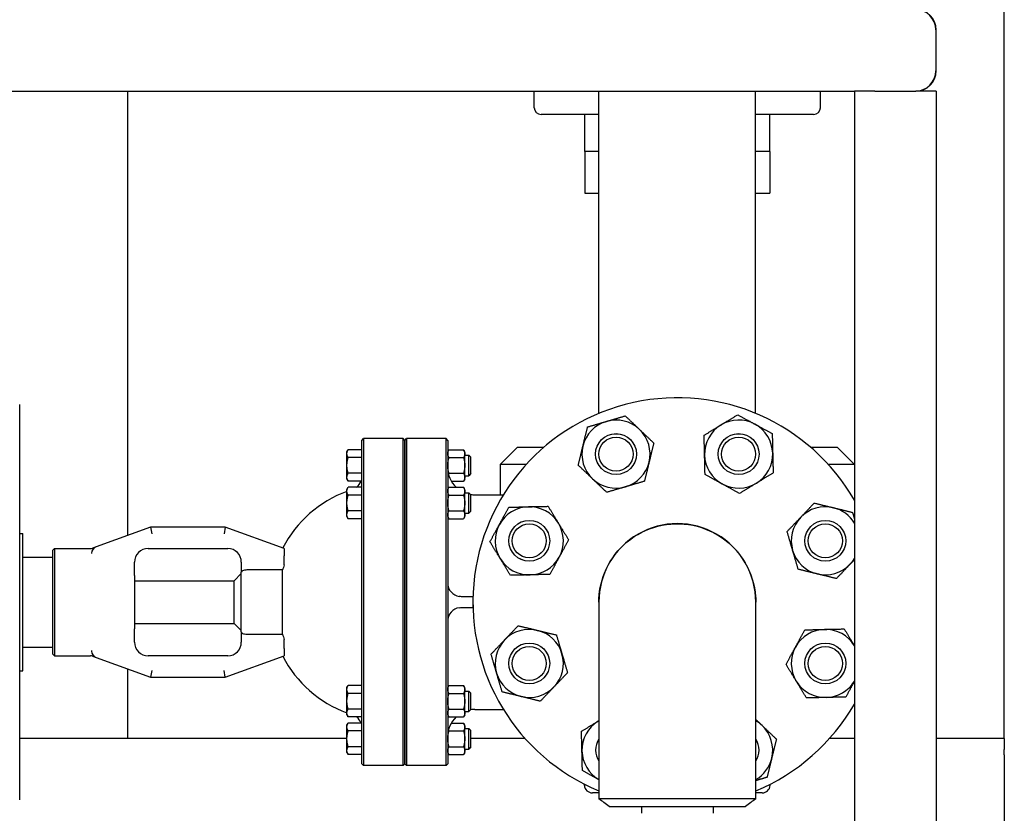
# Model space of a CAD drawing. Header units: inches. Extents: x 18 to 846, y -67 to 561.
# Tile 578 of 656: x 782 to 800, y 280 to 294. Entities that reach past the tile are written whole.
import ezdxf

# ---------------------------------------------------------------- set-up
doc = ezdxf.new("R2010")
doc.units = ezdxf.units.IN
doc.header["$LTSCALE"] = 24
doc.header["$MEASUREMENT"] = 0
doc.layers.add('Visible (ANSI)', color=7, linetype='Continuous', lineweight=30)

msp = doc.modelspace()

# ---------------------------------------------------------------- linework, layer by layer
at = {"layer": 'Visible (ANSI)'}
for p, q in [((799.5808, 281.16786), (799.5808, 343.16786)), ((798.32373, 294.16786), (798.32373, 293.41786)), ((798.3308, 293.41786), (798.3308, 294.16786)), ((762.3308, 293.04286), (796.8308, 293.04286)), ((783.5008, 284.89526), (783.5008, 293.04286)), ((790.9558, 292.74089), (790.9558, 293.04286)), ((792.1433, 287.1314), (792.1433, 293.04286)), ((795.0183, 287.1314), (795.0183, 293.04286)), ((796.2058, 292.74089), (796.2058, 293.04286)), ((796.8308, 293.04286), (796.8308, 277.29286)), ((797.2058, 293.04286), (796.8308, 293.04286)), ((797.2058, 293.04286), (797.9558, 293.04286)), ((798.3308, 293.04286), (797.9558, 293.04286)), ((798.3308, 293.04286), (798.3308, 257.29286)), ((792.1433, 292.61589), (791.0808, 292.61589)), ((791.8808, 291.93676), (791.8808, 292.61589)), ((796.0808, 292.61589), (795.0183, 292.61589)), ((795.2808, 291.93676), (795.2808, 292.61589)), ((792.1433, 291.93676), (791.8808, 291.93676)), ((791.8808, 291.93676), (791.8808, 291.17256)), ((792.1433, 291.93676), (791.8808, 291.93676)), ((795.2808, 291.93676), (795.0183, 291.93676)), ((795.2808, 291.93676), (795.0183, 291.93676)), ((795.2808, 291.93676), (795.2808, 291.17256)), ((791.8808, 291.17256), (792.1433, 291.17256)), ((795.0183, 291.17256), (795.2808, 291.17256)), ((781.51388, 280.04188), (781.51388, 287.29385)), ((787.7934, 286.63661), (787.82465, 286.66786)), ((787.7934, 286.57898), (787.7934, 286.63661)), ((787.7934, 285.04251), (787.7934, 286.57898)), ((787.82465, 286.66786), (787.82465, 286.61007)), ((788.54955, 286.66786), (787.82465, 286.66786)), ((787.82465, 286.61007), (787.82465, 285.04538)), ((788.54955, 286.61007), (788.54955, 286.66786)), ((788.5808, 286.63661), (788.54955, 286.66786)), ((788.54955, 285.04538), (788.54955, 286.61007)), ((788.5808, 286.63661), (788.61205, 286.66786)), ((788.5808, 286.57898), (788.5808, 286.63661)), ((788.5808, 286.63661), (788.5808, 286.57898)), ((788.5808, 285.04251), (788.5808, 286.57898)), ((788.5808, 286.57898), (788.5808, 285.04251)), ((788.61205, 286.66786), (788.61205, 286.61007)), ((789.33696, 286.66786), (788.61205, 286.66786)), ((788.61205, 286.61007), (788.61205, 285.04538)), ((789.33696, 286.61007), (789.33696, 286.66786)), ((789.36821, 286.63661), (789.33696, 286.66786)), ((789.33696, 285.04538), (789.33696, 286.61007)), ((789.36821, 286.63661), (789.36821, 286.57898)), ((789.36821, 286.57898), (789.36821, 285.04251)), ((787.5184, 286.42574), (787.54073, 286.46441)), ((787.5184, 286.39225), (787.5184, 286.42574)), ((787.5184, 286.17574), (787.5184, 286.39225)), ((787.7934, 286.46441), (787.54073, 286.46441)), ((789.36821, 286.42574), (789.39054, 286.46441)), ((789.39054, 286.46441), (789.65838, 286.46441)), ((789.68071, 286.42574), (789.65838, 286.46441)), ((789.68071, 286.39225), (789.68071, 286.42574)), ((789.68071, 286.17574), (789.68071, 286.39225)), ((789.68071, 286.36324), (789.75615, 286.36324)), ((789.75615, 285.98824), (789.75615, 286.36324)), ((789.7934, 286.32599), (789.75615, 286.36324)), ((790.6433, 286.50786), (790.3308, 286.19536)), ((791.13195, 286.50786), (790.6433, 286.50786)), ((796.5183, 286.50786), (796.02966, 286.50786)), ((796.5183, 286.50786), (796.8308, 286.19536)), ((787.7934, 286.32008), (787.54073, 286.32008)), ((789.39054, 286.32008), (789.65838, 286.32008)), ((789.7934, 286.02549), (789.7934, 286.32599)), ((790.81056, 286.19536), (790.3308, 286.19536)), ((790.3308, 286.19536), (790.3308, 285.63637)), ((796.8308, 286.19536), (796.35105, 286.19536)), ((787.5184, 285.95923), (787.5184, 286.17574)), ((787.7934, 286.0314), (787.54073, 286.0314)), ((789.39054, 286.0314), (789.65838, 286.0314)), ((789.68071, 285.95923), (789.68071, 286.17574)), ((789.7934, 286.02549), (789.75615, 285.98824)), ((787.5184, 285.92574), (787.5184, 285.95923)), ((787.5184, 285.92574), (787.54073, 285.88706)), ((787.7783, 285.88706), (787.54073, 285.88706)), ((789.43479, 285.88706), (789.65838, 285.88706)), ((789.68071, 285.92574), (789.65838, 285.88706)), ((789.68071, 285.98824), (789.75615, 285.98824)), ((789.68071, 285.92574), (789.68071, 285.95923)), ((787.5184, 285.73676), (787.54073, 285.77544)), ((787.5184, 285.70327), (787.5184, 285.73676)), ((787.5184, 285.48676), (787.5184, 285.70327)), ((787.7934, 285.77544), (787.54073, 285.77544)), ((789.36821, 285.73676), (789.39054, 285.77544)), ((789.39054, 285.77544), (789.65838, 285.77544)), ((789.68071, 285.73676), (789.65838, 285.77544)), ((789.68071, 285.70327), (789.68071, 285.73676)), ((789.68071, 285.48676), (789.68071, 285.70327)), ((789.68071, 285.67426), (789.75615, 285.67426)), ((789.75615, 285.29926), (789.75615, 285.67426)), ((789.7934, 285.63701), (789.75615, 285.67426)), ((787.5184, 285.27026), (787.5184, 285.48676)), ((787.7934, 285.6311), (787.54073, 285.6311)), ((789.39054, 285.6311), (789.65838, 285.6311)), ((789.68071, 285.27026), (789.68071, 285.48676)), ((789.7934, 285.33651), (789.7934, 285.63701)), ((789.86821, 285.63637), (790.38902, 285.63637)), ((787.7934, 285.34242), (787.54073, 285.34242)), ((789.39054, 285.34242), (789.65838, 285.34242)), ((789.68071, 285.29926), (789.75615, 285.29926)), ((789.7934, 285.33651), (789.75615, 285.29926)), ((787.5184, 285.23676), (787.5184, 285.27026)), ((787.5184, 285.23676), (787.54073, 285.19809)), ((787.7934, 285.19809), (787.54073, 285.19809)), ((789.36821, 285.23676), (789.39054, 285.19809)), ((789.39054, 285.19809), (789.65838, 285.19809)), ((789.68071, 285.23676), (789.65838, 285.19809)), ((789.68071, 285.23676), (789.68071, 285.27026)), ((781.51388, 284.92771), (781.57293, 284.92771)), ((781.57293, 282.40802), (781.57293, 284.92771)), ((783.91446, 285.04582), (782.91502, 284.68205)), ((783.91446, 285.04582), (783.9365, 284.92082)), ((785.28652, 285.04582), (783.91446, 285.04582)), ((785.28652, 285.04582), (785.26448, 284.92082)), ((786.36821, 284.65212), (785.28652, 285.04582)), ((787.7934, 282.29322), (787.7934, 285.04251)), ((787.82465, 285.04538), (787.82465, 282.29035)), ((788.54955, 282.29035), (788.54955, 285.04538)), ((788.5808, 282.29322), (788.5808, 285.04251)), ((788.5808, 285.04251), (788.5808, 282.29322)), ((788.61205, 285.04538), (788.61205, 282.29035)), ((789.33696, 282.29035), (789.33696, 285.04538)), ((789.36821, 285.04251), (789.36821, 282.29322)), ((782.12411, 284.62087), (782.15536, 284.65212)), ((782.12411, 282.71486), (782.12411, 284.62087)), ((782.15536, 284.65212), (782.15536, 282.68361)), ((782.15536, 284.65212), (782.81073, 284.65212)), ((782.83277, 284.56459), (782.83277, 284.55762)), ((782.91502, 284.68205), (782.85014, 284.65844)), ((783.87017, 284.65212), (785.3308, 284.65212)), ((786.36821, 284.65212), (786.36821, 284.51909)), ((781.57293, 284.49464), (782.12411, 284.49464)), ((783.62017, 284.29871), (783.62017, 284.40212)), ((785.5808, 284.40212), (785.5808, 284.21517)), ((786.36821, 284.35177), (786.36821, 284.51909)), ((783.62017, 284.15653), (783.62017, 284.29871)), ((785.5808, 283.12056), (785.5808, 284.21517)), ((786.33711, 284.25842), (785.7058, 284.25842)), ((786.33711, 283.07731), (786.33711, 284.25842)), ((783.62017, 284.15653), (783.62017, 283.1792)), ((783.62017, 284.06157), (785.45151, 284.06157)), ((785.45151, 284.06157), (785.5808, 284.19086)), ((785.45151, 283.27416), (785.45151, 284.06157)), ((789.8308, 283.76786), (789.61821, 283.76786)), ((789.8308, 283.76786), (789.8308, 283.66786)), ((789.8308, 283.76786), (789.83214, 283.76786)), ((789.8308, 283.66786), (789.8308, 283.56786)), ((792.1408, 283.66516), (792.1408, 280.06025)), ((795.0208, 280.06025), (795.0208, 283.66516)), ((789.61821, 283.56786), (789.8308, 283.56786)), ((789.83214, 283.56786), (789.8308, 283.56786)), ((783.62017, 283.27416), (785.45151, 283.27416)), ((783.62017, 283.03702), (783.62017, 283.1792)), ((785.45151, 283.27416), (785.5808, 283.14487)), ((785.5808, 283.12056), (785.5808, 282.93361)), ((783.62017, 282.93361), (783.62017, 283.03702)), ((785.7058, 283.07731), (786.33711, 283.07731)), ((786.36821, 282.81663), (786.36821, 282.98396)), ((781.57293, 282.84109), (782.12411, 282.84109)), ((782.83277, 282.77811), (782.83277, 282.77114)), ((786.36821, 282.81663), (786.36821, 282.68361)), ((782.12411, 282.71486), (782.15536, 282.68361)), ((782.15536, 282.68361), (782.81073, 282.68361)), ((782.85014, 282.67729), (782.91502, 282.65368)), ((782.91502, 282.65368), (783.91446, 282.28991)), ((785.3308, 282.68361), (783.87017, 282.68361)), ((785.28652, 282.28991), (786.36821, 282.68361)), ((781.51388, 282.40802), (781.57293, 282.40802)), ((783.5008, 281.16786), (783.5008, 282.44047)), ((783.9365, 282.41491), (783.91446, 282.28991)), ((785.28652, 282.28991), (785.26448, 282.41491)), ((783.91446, 282.28991), (785.28652, 282.28991)), ((787.7934, 280.75675), (787.7934, 282.29322)), ((787.82465, 282.29035), (787.82465, 280.72566)), ((788.54955, 280.72566), (788.54955, 282.29035)), ((788.5808, 280.75675), (788.5808, 282.29322)), ((788.5808, 282.29322), (788.5808, 280.75675)), ((788.61205, 282.29035), (788.61205, 280.72566)), ((789.33696, 280.72566), (789.33696, 282.29035)), ((789.36821, 282.29322), (789.36821, 280.75675)), ((787.5184, 282.09897), (787.54073, 282.13764)), ((787.5184, 282.06547), (787.5184, 282.09897)), ((787.5184, 281.84897), (787.5184, 282.06547)), ((787.7934, 282.13764), (787.54073, 282.13764)), ((789.36821, 282.09897), (789.39054, 282.13764)), ((789.39054, 282.13764), (789.65838, 282.13764)), ((789.68071, 282.09897), (789.65838, 282.13764)), ((789.68071, 282.06547), (789.68071, 282.09897)), ((789.68071, 281.84897), (789.68071, 282.06547)), ((789.68071, 282.03647), (789.75615, 282.03647)), ((789.75615, 281.66147), (789.75615, 282.03647)), ((789.7934, 281.99922), (789.75615, 282.03647)), ((787.5184, 281.63246), (787.5184, 281.84897)), ((787.7934, 281.9933), (787.54073, 281.9933)), ((789.39054, 281.9933), (789.65838, 281.9933)), ((789.68071, 281.63246), (789.68071, 281.84897)), ((789.7934, 281.69872), (789.7934, 281.99922)), ((787.7934, 281.70463), (787.54073, 281.70463)), ((789.39054, 281.70463), (789.65838, 281.70463)), ((789.7934, 281.69872), (789.75615, 281.66147)), ((789.86821, 281.69936), (790.38902, 281.69936)), ((787.5184, 281.59897), (787.5184, 281.63246)), ((787.5184, 281.59897), (787.54073, 281.56029)), ((787.7934, 281.56029), (787.54073, 281.56029)), ((789.36821, 281.59897), (789.39054, 281.56029)), ((789.39054, 281.56029), (789.65838, 281.56029)), ((789.68071, 281.59897), (789.65838, 281.56029)), ((789.68071, 281.66147), (789.75615, 281.66147)), ((789.68071, 281.59897), (789.68071, 281.63246)), ((787.5184, 281.40999), (787.54073, 281.44867)), ((787.5184, 281.3765), (787.5184, 281.40999)), ((787.5184, 281.15999), (787.5184, 281.3765)), ((787.7783, 281.44867), (787.54073, 281.44867)), ((787.7934, 281.30433), (787.54073, 281.30433)), ((789.39054, 281.30433), (789.65838, 281.30433)), ((789.43479, 281.44867), (789.65838, 281.44867)), ((789.68071, 281.40999), (789.65838, 281.44867)), ((789.68071, 281.3765), (789.68071, 281.40999)), ((789.68071, 281.15999), (789.68071, 281.3765)), ((789.68071, 281.34749), (789.75615, 281.34749)), ((789.75615, 280.97249), (789.75615, 281.34749)), ((789.7934, 281.31024), (789.75615, 281.34749)), ((789.7934, 281.00974), (789.7934, 281.31024)), ((787.5184, 281.16786), (781.51388, 281.16786)), ((783.5008, 281.16786), (783.29376, 281.16786)), ((787.5184, 280.94348), (787.5184, 281.15999)), ((789.68071, 280.94348), (789.68071, 281.15999)), ((790.78572, 281.16786), (789.7934, 281.16786)), ((796.8308, 281.16786), (796.37589, 281.16786)), ((799.5808, 281.16786), (798.3308, 281.16786)), ((799.5808, 281.16786), (799.5808, 280.96082)), ((787.5184, 280.90999), (787.5184, 280.94348)), ((787.7934, 281.01565), (787.54073, 281.01565)), ((789.39054, 281.01565), (789.65838, 281.01565)), ((789.68071, 280.97249), (789.75615, 280.97249)), ((789.68071, 280.90999), (789.68071, 280.94348)), ((789.7934, 281.00974), (789.75615, 280.97249)), ((799.5808, 280.86495), (799.5808, 280.96082)), ((787.5184, 280.90999), (787.54073, 280.87132)), ((787.7934, 280.87132), (787.54073, 280.87132)), ((789.36821, 280.90999), (789.39054, 280.87132)), ((789.39054, 280.87132), (789.65838, 280.87132)), ((789.68071, 280.90999), (789.65838, 280.87132)), ((799.5808, 280.86495), (799.5808, 280.79464)), ((799.5808, 280.79464), (799.5808, 280.49192)), ((787.7934, 280.69911), (787.7934, 280.75675)), ((787.7934, 280.69911), (787.82465, 280.66786)), ((787.82465, 280.72566), (787.82465, 280.66786)), ((788.54955, 280.66786), (787.82465, 280.66786)), ((788.54955, 280.66786), (788.54955, 280.72566)), ((788.5808, 280.69911), (788.54955, 280.66786)), ((788.5808, 280.69911), (788.5808, 280.75675)), ((788.5808, 280.75675), (788.5808, 280.69911)), ((788.5808, 280.69911), (788.61205, 280.66786)), ((788.61205, 280.72566), (788.61205, 280.66786)), ((789.33696, 280.66786), (788.61205, 280.66786)), ((789.33696, 280.66786), (789.33696, 280.72566)), ((789.36821, 280.69911), (789.33696, 280.66786)), ((789.36821, 280.75675), (789.36821, 280.69911)), ((799.5808, 280.49192), (799.5808, 275.84381)), ((791.87504, 280.30479), (791.87288, 280.32938)), ((795.28657, 280.30479), (795.28872, 280.32938)), ((792.1408, 280.16786), (792.02446, 280.16786)), ((795.13714, 280.16786), (795.0208, 280.16786)), ((792.32832, 279.91786), (794.83327, 279.91786)), ((792.9233, 279.91786), (792.9233, 279.79286)), ((794.2383, 279.91786), (794.2383, 279.79286))]:
    msp.add_line(p, q, dxfattribs=at)
for centre, radius in [((792.45572, 286.38407), 0.37513), ((792.45572, 286.38407), 0.375), ((794.70589, 286.38407), 0.37513), ((794.70589, 286.38407), 0.375), ((792.45572, 286.38407), 0.3125), ((794.70589, 286.38407), 0.3125), ((790.8646, 284.79295), 0.37513), ((790.8646, 284.79295), 0.375), ((790.8646, 284.79295), 0.3125), ((796.29701, 284.79295), 0.37513), ((796.29701, 284.79295), 0.375), ((796.29701, 284.79295), 0.3125), ((790.8646, 282.54278), 0.37513), ((790.8646, 282.54278), 0.375), ((790.8646, 282.54278), 0.3125), ((796.29701, 282.54278), 0.37513), ((796.29701, 282.54278), 0.375), ((796.29701, 282.54278), 0.3125)]:
    msp.add_circle(centre, radius, dxfattribs=at)
for centre, radius, start, end in [((797.94873, 294.16786), 0.375, 0, 90), ((797.9558, 294.16786), 0.375, 0, 90), ((797.94873, 293.41786), 0.375, 270, 0), ((797.9558, 293.41786), 0.375, 270, 0), ((791.0808, 292.74089), 0.125, 180, 270), ((796.0808, 292.74089), 0.125, 270, 0), ((793.5808, 283.66786), 3.75, 29.926435, 247.418327), ((792.45572, 286.38407), 0.625, 106.358085, 166.358085), ((792.45572, 286.38407), 0.625, 46.358085, 106.358085), ((794.70589, 286.38407), 0.625, 121.358085, 181.358085), ((794.70589, 286.38407), 0.625, 61.358085, 121.358085), ((794.70589, 286.38407), 0.625, 1.358085, 61.358085), ((792.45572, 286.38407), 0.625, 346.358085, 46.358085), ((792.45572, 286.38407), 0.625, 166.358085, 226.358085), ((794.70589, 286.38407), 0.625, 181.358085, 241.358085), ((794.70589, 286.38407), 0.625, 301.358085, 1.358085), ((792.45572, 286.38407), 0.625, 286.358085, 346.358085), ((789.86821, 286.13637), 0.5, 180, 226.208453), ((787.5434, 285.97265), 0.25, 307.923408, 339.98119), ((792.45572, 286.38407), 0.625, 226.358085, 286.358085), ((794.70589, 286.38407), 0.625, 241.358085, 301.358085), ((788.26584, 283.66786), 2.16535, 110.192895, 152.680684), ((789.86821, 286.13637), 0.5, 260.709763, 270), ((790.8646, 284.79295), 0.625, 91.358085, 151.358085), ((790.8646, 284.79295), 0.625, 31.358085, 91.358085), ((796.29701, 284.79295), 0.625, 76.358085, 136.358085), ((796.29701, 284.79295), 0.625, 31.342781, 76.358085), ((790.8646, 284.79295), 0.625, 331.358085, 31.358085), ((793.5808, 283.66786), 1.44, 359.94622, 180.05378), ((796.29701, 284.79295), 0.625, 136.358085, 196.358085), ((790.8646, 284.79295), 0.625, 151.358085, 211.358085), ((782.81073, 284.77712), 0.125, 270, 290), ((782.95777, 284.56459), 0.125, 110, 180), ((783.87017, 284.40212), 0.25, 90, 180), ((785.3308, 284.40212), 0.25, 0, 90), ((796.29701, 284.79295), 0.625, 196.358085, 256.358085), ((790.8646, 284.79295), 0.625, 211.358085, 271.358085), ((790.8646, 284.79295), 0.625, 271.358085, 331.358085), ((796.29701, 284.79295), 0.625, 316.358085, 328.657219), ((788.26584, 283.66786), 2.01712, 160.180879, 162.976134), ((796.29701, 284.79295), 0.625, 256.358085, 316.358085), ((789.61821, 284.01786), 0.25, 180, 261.395888), ((789.61821, 283.31786), 0.25, 98.604112, 180), ((790.8646, 282.54278), 0.625, 76.358085, 136.358085), ((790.8646, 282.54278), 0.625, 16.358085, 76.358085), ((796.29701, 282.54278), 0.625, 91.358085, 151.358085), ((796.29701, 282.54278), 0.625, 31.358085, 91.358085), ((783.87017, 282.93361), 0.25, 180, 270), ((785.3308, 282.93361), 0.25, 270, 0), ((788.26584, 283.66786), 2.01712, 197.023866, 199.819121), ((790.8646, 282.54278), 0.625, 136.358085, 196.358085), ((782.95777, 282.77114), 0.125, 180, 250), ((796.29701, 282.54278), 0.625, 151.358085, 211.358085), ((796.29701, 282.54278), 0.625, 31.342781, 31.358085), ((782.81073, 282.55861), 0.125, 70, 90), ((788.26584, 283.66786), 2.16535, 207.319316, 249.807105), ((790.8646, 282.54278), 0.625, 316.358085, 16.358085), ((790.8646, 282.54278), 0.625, 196.358085, 256.358085), ((796.29701, 282.54278), 0.625, 211.358085, 271.358085), ((796.29701, 282.54278), 0.625, 271.358085, 328.657219), ((790.8646, 282.54278), 0.625, 256.358085, 316.358085), ((789.86821, 281.19936), 0.5, 90, 99.290237), ((793.5808, 283.66786), 3.75, 292.581673, 330.073565), ((787.5434, 281.36308), 0.25, 20.01881, 52.076592), ((789.86821, 281.19936), 0.5, 133.791547, 180), ((792.45572, 280.95166), 0.625, 121.358085, 181.358085), ((792.45572, 280.95166), 0.625, 120.255516, 121.358085), ((794.70589, 280.95166), 0.625, 46.358085, 59.744484), ((794.70589, 280.95166), 0.625, 346.358085, 46.358085), ((792.45572, 280.95166), 0.37513, 147.085092, 212.914908), ((792.45572, 280.95166), 0.375, 147.114984, 212.885016), ((794.70589, 280.95166), 0.37513, 327.085092, 32.914908), ((794.70589, 280.95166), 0.375, 327.114984, 32.885016), ((792.45572, 280.95166), 0.625, 181.358085, 239.744484), ((794.70589, 280.95166), 0.625, 300.255516, 346.358085), ((792.02446, 280.31786), 0.15, 185, 270), ((795.13714, 280.31786), 0.15, 270, 355)]:
    msp.add_arc(centre, radius, start, end, dxfattribs=at)
for points, weights in [([(792.27969, 286.98377), (792.44038, 287.03094), (792.62593, 287.0854)], [1, 1.0379548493, 1]), ([(792.62593, 287.0854), (792.76587, 286.95194), (792.88706, 286.83636)], [1, 1.0379548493, 1]), ([(794.38065, 286.91778), (794.52366, 287.00493), (794.68879, 287.10556)], [1, 1.0379548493, 1]), ([(794.68879, 287.10556), (794.8585, 287.01286), (795.00548, 286.93259)], [1, 1.0379548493, 1]), ([(791.93345, 286.88214), (792.119, 286.9366), (792.27969, 286.98377)], [1, 1.0379548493, 1]), ([(794.07252, 286.73), (794.23765, 286.83063), (794.38065, 286.91778)], [1, 1.0379548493, 1]), ([(795.00548, 286.93259), (795.15245, 286.85232), (795.32217, 286.75963)], [1, 1.0379548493, 1]), ([(791.84835, 286.53148), (791.88785, 286.69422), (791.93345, 286.88214)], [1, 1.0379548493, 1]), ([(792.88706, 286.83636), (793.00825, 286.72078), (793.14819, 286.58733)], [1, 1.0379548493, 1]), ([(794.08107, 286.36926), (794.0771, 286.53668), (794.07252, 286.73)], [1, 1.0379548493, 1]), ([(795.32217, 286.75963), (795.32675, 286.5663), (795.33072, 286.39888)], [1, 1.0379548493, 1]), ([(793.14819, 286.58733), (793.10258, 286.39941), (793.06308, 286.23666)], [1, 1.0379548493, 1]), ([(787.5184, 286.39225), (787.5184, 286.42574), (787.54073, 286.46441)], [1, 1.04314139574, 1.01001874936]), ([(787.54073, 286.32008), (787.5184, 286.35875), (787.5184, 286.39225)], [1.01001874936, 1.04314139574, 1]), ([(789.36821, 286.39225), (789.36821, 286.42574), (789.39054, 286.46441)], [1, 1.04314139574, 1.01001874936]), ([(789.39054, 286.32008), (789.36821, 286.35875), (789.36821, 286.39225)], [1.01001874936, 1.04314139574, 1]), ([(789.65838, 286.46441), (789.68071, 286.42574), (789.68071, 286.39225)], [1.01001874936, 1.04314139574, 1]), ([(789.68071, 286.39225), (789.68071, 286.35875), (789.65838, 286.32008)], [1, 1.04314139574, 1.01001874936]), ([(791.76324, 286.18081), (791.80885, 286.36873), (791.84835, 286.53148)], [1, 1.0379548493, 1]), ([(794.08962, 286.00851), (794.08504, 286.20184), (794.08107, 286.36926)], [1, 1.0379548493, 1]), ([(795.33072, 286.39888), (795.33469, 286.23146), (795.33927, 286.03814)], [1, 1.0379548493, 1]), ([(787.5184, 286.17574), (787.5184, 286.24273), (787.54073, 286.32008)], [1, 1.04314139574, 1.01001874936]), ([(789.36821, 286.17574), (789.36821, 286.24273), (789.39054, 286.32008)], [1, 1.04314139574, 1.01001874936]), ([(789.65838, 286.32008), (789.68071, 286.24273), (789.68071, 286.17574)], [1.01001874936, 1.04314139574, 1]), ([(792.02437, 285.93178), (791.90318, 286.04736), (791.76324, 286.18081)], [1, 1.0379548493, 1]), ([(793.06308, 286.23666), (793.02359, 286.07392), (792.97798, 285.886)], [1, 1.0379548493, 1]), ([(787.54073, 286.0314), (787.5184, 286.10875), (787.5184, 286.17574)], [1.01001874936, 1.04314139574, 1]), ([(787.5184, 285.95923), (787.5184, 285.99273), (787.54073, 286.0314)], [1, 1.04314139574, 1.01001874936]), ([(789.39054, 286.0314), (789.36821, 286.10875), (789.36821, 286.17574)], [1.01001874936, 1.04314139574, 1]), ([(789.38273, 286.01671), (789.38619, 286.02388), (789.39054, 286.0314)], [1.01983175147, 1.01629387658, 1.01001874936]), ([(789.68071, 286.17574), (789.68071, 286.10875), (789.65838, 286.0314)], [1, 1.04314139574, 1.01001874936]), ([(789.65838, 286.0314), (789.68071, 285.99273), (789.68071, 285.95923)], [1.01001874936, 1.04314139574, 1]), ([(794.40631, 285.83555), (794.25933, 285.91582), (794.08962, 286.00851)], [1, 1.0379548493, 1]), ([(795.33927, 286.03814), (795.17414, 285.93751), (795.03113, 285.85036)], [1, 1.0379548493, 1]), ([(787.54073, 285.88706), (787.5184, 285.92574), (787.5184, 285.95923)], [1.01001874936, 1.04314139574, 1]), ([(789.68071, 285.95923), (789.68071, 285.92574), (789.65838, 285.88706)], [1, 1.04314139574, 1.01001874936]), ([(792.2855, 285.68274), (792.14556, 285.8162), (792.02437, 285.93178)], [1, 1.0379548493, 1]), ([(792.97798, 285.886), (792.79243, 285.83154), (792.63174, 285.78437)], [1, 1.0379548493, 1]), ([(794.723, 285.66259), (794.55329, 285.75528), (794.40631, 285.83555)], [1, 1.0379548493, 1]), ([(795.03113, 285.85036), (794.88813, 285.76322), (794.723, 285.66259)], [1, 1.0379548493, 1]), ([(787.5184, 285.70327), (787.5184, 285.73676), (787.54073, 285.77544)], [1, 1.04314139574, 1.01001874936]), ([(787.54073, 285.6311), (787.5184, 285.66978), (787.5184, 285.70327)], [1.01001874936, 1.04314139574, 1]), ([(789.36821, 285.70327), (789.36821, 285.73676), (789.39054, 285.77544)], [1, 1.04314139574, 1.01001874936]), ([(789.39054, 285.6311), (789.36821, 285.66978), (789.36821, 285.70327)], [1.01001874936, 1.04314139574, 1]), ([(789.65838, 285.77544), (789.68071, 285.73676), (789.68071, 285.70327)], [1.01001874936, 1.04314139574, 1]), ([(789.68071, 285.70327), (789.68071, 285.66978), (789.65838, 285.6311)], [1, 1.04314139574, 1.01001874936]), ([(792.63174, 285.78437), (792.47105, 285.7372), (792.2855, 285.68274)], [1, 1.0379548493, 1]), ([(787.5184, 285.48676), (787.5184, 285.55375), (787.54073, 285.6311)], [1, 1.04314139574, 1.01001874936]), ([(787.54073, 285.34242), (787.5184, 285.41978), (787.5184, 285.48676)], [1.01001874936, 1.04314139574, 1]), ([(789.36821, 285.48676), (789.36821, 285.55375), (789.39054, 285.6311)], [1, 1.04314139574, 1.01001874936]), ([(789.39054, 285.34242), (789.36821, 285.41978), (789.36821, 285.48676)], [1.01001874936, 1.04314139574, 1]), ([(789.65838, 285.6311), (789.68071, 285.55375), (789.68071, 285.48676)], [1.01001874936, 1.04314139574, 1]), ([(789.68071, 285.48676), (789.68071, 285.41978), (789.65838, 285.34242)], [1, 1.04314139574, 1.01001874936]), ([(795.84472, 285.2243), (795.9603, 285.34549), (796.09375, 285.48543)], [1, 1.0379548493, 1]), ([(796.09375, 285.48543), (796.28167, 285.43982), (796.44442, 285.40032)], [1, 1.0379548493, 1]), ([(787.5184, 285.27026), (787.5184, 285.30375), (787.54073, 285.34242)], [1, 1.04314139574, 1.01001874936]), ([(789.36821, 285.27026), (789.36821, 285.30375), (789.39054, 285.34242)], [1, 1.04314139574, 1.01001874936]), ([(789.65838, 285.34242), (789.68071, 285.30375), (789.68071, 285.27026)], [1.01001874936, 1.04314139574, 1]), ([(790.31608, 285.09254), (790.39635, 285.23951), (790.48904, 285.40923)], [1, 1.0379548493, 1]), ([(790.48904, 285.40923), (790.68236, 285.41381), (790.84979, 285.41778)], [1, 1.0379548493, 1]), ([(790.84979, 285.41778), (791.01721, 285.42175), (791.21053, 285.42633)], [1, 1.0379548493, 1]), ([(791.21053, 285.42633), (791.31116, 285.2612), (791.39831, 285.11819)], [1, 1.0379548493, 1]), ([(796.44442, 285.40032), (796.60716, 285.36082), (796.79508, 285.31522)], [1, 1.0379548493, 1]), ([(796.79508, 285.31522), (796.81364, 285.25199), (796.8308, 285.19351)], [1, 1.0126183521, 1.01684658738]), ([(787.54073, 285.19809), (787.5184, 285.23676), (787.5184, 285.27026)], [1.01001874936, 1.04314139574, 1]), ([(789.39054, 285.19809), (789.36821, 285.23676), (789.36821, 285.27026)], [1.01001874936, 1.04314139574, 1]), ([(789.68071, 285.27026), (789.68071, 285.23676), (789.65838, 285.19809)], [1, 1.04314139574, 1.01001874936]), ([(791.39831, 285.11819), (791.48545, 284.97519), (791.58608, 284.81006)], [1, 1.0379548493, 1]), ([(795.59568, 284.96317), (795.72914, 285.10311), (795.84472, 285.2243)], [1, 1.0379548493, 1]), ([(790.14311, 284.77585), (790.23581, 284.94556), (790.31608, 285.09254)], [1, 1.0379548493, 1]), ([(795.69731, 284.61693), (795.65014, 284.77762), (795.59568, 284.96317)], [1, 1.0379548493, 1]), ([(790.33089, 284.46771), (790.24374, 284.61072), (790.14311, 284.77585)], [1, 1.0379548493, 1]), ([(791.58608, 284.81006), (791.49339, 284.64035), (791.41312, 284.49337)], [1, 1.0379548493, 1]), ([(795.79894, 284.27069), (795.74448, 284.45624), (795.69731, 284.61693)], [1, 1.0379548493, 1]), ([(790.51867, 284.15958), (790.41804, 284.32471), (790.33089, 284.46771)], [1, 1.0379548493, 1]), ([(791.41312, 284.49337), (791.33285, 284.34639), (791.24015, 284.17668)], [1, 1.0379548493, 1]), ([(796.8308, 284.44707), (796.7897, 284.40397), (796.7493, 284.36161)], [1.01706008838, 1.01294533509, 1]), ([(796.1496, 284.18559), (795.98686, 284.22508), (795.79894, 284.27069)], [1, 1.0379548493, 1]), ([(796.7493, 284.36161), (796.63372, 284.24042), (796.50027, 284.10048)], [1, 1.0379548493, 1]), ([(790.87941, 284.16813), (790.71199, 284.16416), (790.51867, 284.15958)], [1, 1.0379548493, 1]), ([(791.24015, 284.17668), (791.04683, 284.1721), (790.87941, 284.16813)], [1, 1.0379548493, 1]), ([(796.50027, 284.10048), (796.31235, 284.14609), (796.1496, 284.18559)], [1, 1.0379548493, 1]), ([(790.41231, 282.97412), (790.52788, 283.09531), (790.66134, 283.23525)], [1, 1.0379548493, 1]), ([(790.66134, 283.23525), (790.84926, 283.18964), (791.01201, 283.15014)], [1, 1.0379548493, 1]), ([(791.01201, 283.15014), (791.17475, 283.11065), (791.36267, 283.06504)], [1, 1.0379548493, 1]), ([(795.74849, 282.84236), (795.82876, 282.98933), (795.92145, 283.15905)], [1, 1.0379548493, 1]), ([(795.92145, 283.15905), (796.11478, 283.16363), (796.2822, 283.1676)], [1, 1.0379548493, 1]), ([(796.2822, 283.1676), (796.44962, 283.17157), (796.64294, 283.17615)], [1, 1.0379548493, 1]), ([(796.64294, 283.17615), (796.74357, 283.01102), (796.83072, 282.86802)], [1, 1.0379548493, 1]), ([(790.16327, 282.71299), (790.29673, 282.85293), (790.41231, 282.97412)], [1, 1.0379548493, 1]), ([(791.36267, 283.06504), (791.41713, 282.87949), (791.4643, 282.7188)], [1, 1.0379548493, 1]), ([(795.57553, 282.52567), (795.66822, 282.69538), (795.74849, 282.84236)], [1, 1.0379548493, 1]), ([(796.83072, 282.86802), (796.83076, 282.86794), (796.8308, 282.86787)], [1, 1.00001822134, 1.00003642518]), ([(790.2649, 282.36675), (790.21773, 282.52744), (790.16327, 282.71299)], [1, 1.0379548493, 1]), ([(791.4643, 282.7188), (791.51146, 282.55811), (791.56593, 282.37256)], [1, 1.0379548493, 1]), ([(795.7633, 282.21753), (795.67616, 282.36054), (795.57553, 282.52567)], [1, 1.0379548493, 1]), ([(790.36653, 282.02051), (790.31206, 282.20606), (790.2649, 282.36675)], [1, 1.0379548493, 1]), ([(791.56593, 282.37256), (791.43247, 282.23262), (791.31689, 282.11143)], [1, 1.0379548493, 1]), ([(795.95108, 281.9094), (795.85045, 282.07453), (795.7633, 282.21753)], [1, 1.0379548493, 1]), ([(796.8308, 282.21623), (796.75732, 282.08168), (796.67257, 281.9265)], [1.00613064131, 1.03459148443, 1]), ([(787.5184, 282.06547), (787.5184, 282.09897), (787.54073, 282.13764)], [1, 1.04314139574, 1.01001874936]), ([(787.54073, 281.9933), (787.5184, 282.03198), (787.5184, 282.06547)], [1.01001874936, 1.04314139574, 1]), ([(789.36821, 282.06547), (789.36821, 282.09897), (789.39054, 282.13764)], [1, 1.04314139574, 1.01001874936]), ([(789.39054, 281.9933), (789.36821, 282.03198), (789.36821, 282.06547)], [1.01001874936, 1.04314139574, 1]), ([(789.65838, 282.13764), (789.68071, 282.09897), (789.68071, 282.06547)], [1.01001874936, 1.04314139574, 1]), ([(789.68071, 282.06547), (789.68071, 282.03198), (789.65838, 281.9933)], [1, 1.04314139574, 1.01001874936]), ([(791.31689, 282.11143), (791.20131, 281.99024), (791.06785, 281.8503)], [1, 1.0379548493, 1]), ([(787.5184, 281.84897), (787.5184, 281.91595), (787.54073, 281.9933)], [1, 1.04314139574, 1.01001874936]), ([(787.54073, 281.70463), (787.5184, 281.78198), (787.5184, 281.84897)], [1.01001874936, 1.04314139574, 1]), ([(789.36821, 281.84897), (789.36821, 281.91595), (789.39054, 281.9933)], [1, 1.04314139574, 1.01001874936]), ([(789.39054, 281.70463), (789.36821, 281.78198), (789.36821, 281.84897)], [1.01001874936, 1.04314139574, 1]), ([(789.65838, 281.9933), (789.68071, 281.91595), (789.68071, 281.84897)], [1.01001874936, 1.04314139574, 1]), ([(789.68071, 281.84897), (789.68071, 281.78198), (789.65838, 281.70463)], [1, 1.04314139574, 1.01001874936]), ([(790.71719, 281.93541), (790.55445, 281.97491), (790.36653, 282.02051)], [1, 1.0379548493, 1]), ([(791.06785, 281.8503), (790.87993, 281.89591), (790.71719, 281.93541)], [1, 1.0379548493, 1]), ([(796.31182, 281.91795), (796.1444, 281.91398), (795.95108, 281.9094)], [1, 1.0379548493, 1]), ([(796.67257, 281.9265), (796.47924, 281.92192), (796.31182, 281.91795)], [1, 1.0379548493, 1]), ([(787.5184, 281.63246), (787.5184, 281.66595), (787.54073, 281.70463)], [1, 1.04314139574, 1.01001874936]), ([(789.36821, 281.63246), (789.36821, 281.66595), (789.39054, 281.70463)], [1, 1.04314139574, 1.01001874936]), ([(789.65838, 281.70463), (789.68071, 281.66595), (789.68071, 281.63246)], [1.01001874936, 1.04314139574, 1]), ([(787.54073, 281.56029), (787.5184, 281.59897), (787.5184, 281.63246)], [1.01001874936, 1.04314139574, 1]), ([(789.39054, 281.56029), (789.36821, 281.59897), (789.36821, 281.63246)], [1.01001874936, 1.04314139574, 1]), ([(789.68071, 281.63246), (789.68071, 281.59897), (789.65838, 281.56029)], [1, 1.04314139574, 1.01001874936]), ([(791.82234, 281.29759), (791.98747, 281.39822), (792.13047, 281.48537)], [1, 1.0379548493, 1]), ([(792.13047, 281.48537), (792.13564, 281.48851), (792.1408, 281.49166)], [1, 1.00132231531, 1.00255249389]), ([(795.0208, 281.51499), (795.07995, 281.45858), (795.13724, 281.40395)], [1.01887566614, 1.01758777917, 1]), ([(787.5184, 281.3765), (787.5184, 281.40999), (787.54073, 281.44867)], [1, 1.04314139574, 1.01001874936]), ([(787.54073, 281.30433), (787.5184, 281.343), (787.5184, 281.3765)], [1.01001874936, 1.04314139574, 1]), ([(787.5184, 281.15999), (787.5184, 281.22698), (787.54073, 281.30433)], [1, 1.04314139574, 1.01001874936]), ([(789.36821, 281.15999), (789.36821, 281.22698), (789.39054, 281.30433)], [1, 1.04314139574, 1.01001874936]), ([(789.39054, 281.30433), (789.38619, 281.31185), (789.38273, 281.31902)], [1.01001874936, 1.01629387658, 1.01983175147]), ([(789.65838, 281.44867), (789.68071, 281.40999), (789.68071, 281.3765)], [1.01001874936, 1.04314139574, 1]), ([(789.68071, 281.3765), (789.68071, 281.343), (789.65838, 281.30433)], [1, 1.04314139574, 1.01001874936]), ([(789.65838, 281.30433), (789.68071, 281.22698), (789.68071, 281.15999)], [1.01001874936, 1.04314139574, 1]), ([(795.13724, 281.40395), (795.25843, 281.28837), (795.39837, 281.15491)], [1, 1.0379548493, 1]), ([(787.54073, 281.01565), (787.5184, 281.093), (787.5184, 281.15999)], [1.01001874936, 1.04314139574, 1]), ([(789.39054, 281.01565), (789.36821, 281.093), (789.36821, 281.15999)], [1.01001874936, 1.04314139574, 1]), ([(789.68071, 281.15999), (789.68071, 281.093), (789.65838, 281.01565)], [1, 1.04314139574, 1.01001874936]), ([(791.83089, 280.93685), (791.82692, 281.10427), (791.82234, 281.29759)], [1, 1.0379548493, 1]), ([(795.39837, 281.15491), (795.35276, 280.96699), (795.31326, 280.80425)], [1, 1.0379548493, 1]), ([(787.5184, 280.94348), (787.5184, 280.97698), (787.54073, 281.01565)], [1, 1.04314139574, 1.01001874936]), ([(787.54073, 280.87132), (787.5184, 280.90999), (787.5184, 280.94348)], [1.01001874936, 1.04314139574, 1]), ([(789.36821, 280.94348), (789.36821, 280.97698), (789.39054, 281.01565)], [1, 1.04314139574, 1.01001874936]), ([(789.39054, 280.87132), (789.36821, 280.90999), (789.36821, 280.94348)], [1.01001874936, 1.04314139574, 1]), ([(789.65838, 281.01565), (789.68071, 280.97698), (789.68071, 280.94348)], [1.01001874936, 1.04314139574, 1]), ([(789.68071, 280.94348), (789.68071, 280.90999), (789.65838, 280.87132)], [1, 1.04314139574, 1.01001874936]), ([(791.83944, 280.5761), (791.83486, 280.76942), (791.83089, 280.93685)], [1, 1.0379548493, 1]), ([(795.31326, 280.80425), (795.27376, 280.64151), (795.22816, 280.45359)], [1, 1.0379548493, 1]), ([(792.1408, 280.41151), (792.00091, 280.48791), (791.83944, 280.5761)], [1.00362760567, 1.03604493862, 1]), ([(795.22816, 280.45359), (795.11838, 280.42137), (795.0208, 280.39272)], [1, 1.02211147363, 1.01845984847])]:
    msp.add_rational_spline(points, weights, degree=2, dxfattribs=at)
for points, knots in [([(792.14082, 283.66516), (792.14091, 283.8484), (792.17615, 284.03154), (792.32339, 284.39885), (792.44676, 284.5782), (792.75805, 284.86644), (792.94555, 284.97539), (793.35305, 285.10404), (793.57332, 285.12195), (793.99975, 285.06032), (794.20565, 284.98097), (794.56456, 284.73955), (794.71683, 284.57687), (794.93504, 284.20104), (795.00087, 283.98818), (795.0195, 283.73605), (795.02078, 283.70061), (795.02076, 283.66517)], [-1.57267427, -1.57267427, -1.57267427, -1.57267427, -1.1908901, -1.1908901, -0.74775686, -0.74775686, -0.30609723, -0.30609723, 0.1436733, 0.1436733, 0.59274122, 0.59274122, 1.04590561, 1.04590561, 1.49882494, 1.49882494, 1.57267427, 1.57267427, 1.57267427, 1.57267427]), ([(785.7058, 284.25842), (785.69031, 284.25842), (785.67501, 284.25746), (785.64595, 284.25369), (785.63259, 284.25088), (785.60915, 284.24355), (785.59953, 284.23903), (785.58881, 284.23111), (785.58584, 284.22807), (785.58184, 284.22179), (785.58083, 284.21855), (785.5808, 284.21524), (785.5808, 284.2152), (785.5808, 284.21517)], [-0.514478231, -0.514478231, -0.514478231, -0.514478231, -0.396202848, -0.396202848, -0.274865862, -0.274865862, -0.14690316, -0.14690316, -0.073690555, -0.073690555, 0, 0, 0.000858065, 0.000858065, 0.000858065, 0.000858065]), ([(785.5808, 283.12056), (785.5808, 283.12053), (785.5808, 283.12049), (785.58083, 283.11718), (785.58184, 283.11394), (785.58584, 283.10765), (785.58881, 283.10462), (785.59953, 283.0967), (785.60915, 283.09218), (785.63259, 283.08485), (785.64595, 283.08204), (785.67501, 283.07827), (785.69031, 283.07731), (785.7058, 283.07731)], [-1.029814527, -1.029814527, -1.029814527, -1.029814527, -1.028956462, -1.028956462, -0.955265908, -0.955265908, -0.882053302, -0.882053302, -0.7540906, -0.7540906, -0.632753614, -0.632753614, -0.514478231, -0.514478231, -0.514478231, -0.514478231]), ([(795.02076, 280.06025), (795.02078, 280.06025), (795.0195, 280.06025), (795.00087, 280.06025), (794.93504, 280.06025), (794.71683, 280.06025), (794.56456, 280.06024), (794.20565, 280.06024), (793.99975, 280.06024), (793.57332, 280.06024), (793.35305, 280.06024), (792.94555, 280.06024), (792.75805, 280.06024), (792.44676, 280.06025), (792.32339, 280.06025), (792.17615, 280.06025), (792.14091, 280.06025), (792.14082, 280.06025)], [-1.57267431, -1.57267431, -1.57267431, -1.57267431, -1.49882494, -1.49882494, -1.04590561, -1.04590561, -0.59274122, -0.59274122, -0.1436733, -0.1436733, 0.30609723, 0.30609723, 0.74775686, 0.74775686, 1.1908901, 1.1908901, 1.57267431, 1.57267431, 1.57267431, 1.57267431])]:
    msp.add_open_spline(points, degree=3, knots=knots, dxfattribs=at)
for points in [[(789.61821, 283.76786), (789.60591, 283.76792), (789.59331, 283.76882), (789.5808, 283.77068)], [(789.5808, 283.56505), (789.59331, 283.56691), (789.6059, 283.5678), (789.61821, 283.56786)], [(792.3283, 279.91786), (792.2658, 279.96533), (792.2033, 280.01279), (792.1408, 280.06025)], [(795.0208, 280.06025), (794.9583, 280.01279), (794.8958, 279.96533), (794.8333, 279.91786)]]:
    msp.add_open_spline(points, degree=3, dxfattribs=at)

doc.saveas('drawing.dxf')
